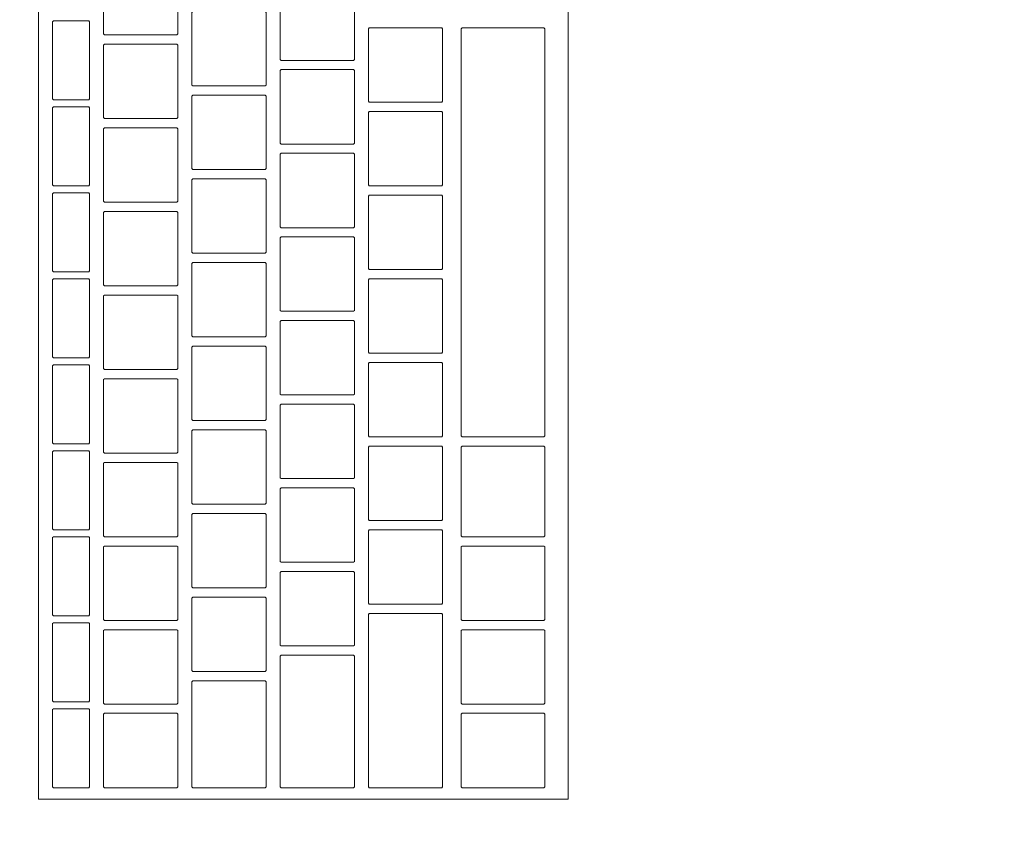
# Model space of a CAD drawing. Header units: metres. Extents: x -4 to 100, y -11 to 17.
# Tile 386 of 656: x 29.776 to 29.988, y 11.818 to 11.995. Entities that reach past the tile are written whole.
import ezdxf

# ---------------------------------------------------------------- set-up
doc = ezdxf.new("R2010")
doc.units = ezdxf.units.M
doc.header["$MEASUREMENT"] = 0
doc.linetypes.add('Wipeout_Contour', pattern=[1, 0, -1])
doc.layers.add('152 - Bemaßung_ Beschriftung.Ausbau', color=7, linetype='Continuous')
doc.layers.add('701 - Einrichtung.Möbel', color=7, linetype='Continuous')
doc.styles.add('ERSTELLTER_STIL_2', font='txt')
doc.dimstyles.new('ERSTELLTER_STIL__5', dxfattribs={"dimtxt": 0.1, "dimasz": 0.0532, "dimexe": 0.18, "dimexo": 0.0625, "dimgap": 0, "dimtad": 1, "dimtih": 1, "dimtoh": 1, "dimzin": 0, "dimdsep": 46, "dimtxsty": 'ERSTELLTER_STIL_2', "dimblk": 'ARROWHEAD_2', "dimblk1": 'ARROWHEAD_2', "dimblk2": 'ARROWHEAD_2', "dimcen": 0.09, "dimse1": 1, "dimse2": 1, "dimclrd": 7, "dimclre": 7, "dimclrt": 7, "dimazin": 0, "dimtfac": 1, "dimtdec": 4, "dimtmove": 0, "dimatfit": 3, "dimfxl": 1, "dimtolj": 1, "dimtzin": 0, "dimarcsym": 0})

# ---------------------------------------------------------------- blocks, each defined once
blk = doc.blocks.new('*D334')
at = {"layer": '152 - Bemaßung_ Beschriftung.Ausbau', "color": 7, "linetype": 'Continuous', "lineweight": 5}
for p, q in [((29.39, 15.3025), (29.39, 15.4075)), ((29.41021, 15.39), (29.36979, 15.32)), ((32.8802, 15.39), (32.83978, 15.32)), ((29.25, 15.355), (29.39, 15.355)), ((29.39, 15.355), (32.85999, 15.355))]:
    blk.add_line(p, q, dxfattribs=at)
at = {"layer": '152 - Bemaßung_ Beschriftung.Ausbau', "color": 7, "lineweight": 5, "char_height": 0.1, "attachment_point": 7, "style": 'ERSTELLTER_STIL_2'}
for s, insert in [('\\A1;{\\pql;\\fArial|b0|i0|c0|p38;3,47}', (30.91608, 15.375)), ('\\A1;{\\pql;\\fArial|b0|i0|c0|p38;14}', (32.68799, 15.375))]:
    blk.add_mtext(s, dxfattribs=dict(at, insert=insert))
blk = doc.blocks.new('ARROWHEAD_2')
at = {"color": 0, "linetype": 'Continuous', "lineweight": 0}
for p, q in [((-0.3781, -0.655), (0.3781, 0.655)), ((0, 0), (-1, 0))]:
    blk.add_line(p, q, dxfattribs=at)
blk = doc.blocks.new('*D335')
at = {"layer": '152 - Bemaßung_ Beschriftung.Ausbau', "color": 7, "linetype": 'Continuous', "lineweight": 5}
for p, q in [((32.85999, 15.3025), (32.85999, 15.4075)), ((32.8802, 15.39), (32.83978, 15.32)), ((33.0202, 15.39), (32.97978, 15.32)), ((29.39, 15.355), (32.85999, 15.355)), ((32.85999, 15.355), (32.99999, 15.355))]:
    blk.add_line(p, q, dxfattribs=at)

msp = doc.modelspace()

# ---------------------------------------------------------------- wipeouts: each hides what was drawn before it
at = {"color": 254, "linetype": 'Wipeout_Contour', "lineweight": 0, "ltscale": 195.482557}
msp.add_wipeout([(29.39, 10.68998), (31.59, 10.68998), (31.59, 11.48998), (30.19, 11.48998), (30.19, 12.68998), (29.39, 12.68998)], dxfattribs=at).dxf.layer = '701 - Einrichtung.Möbel'

# ---------------------------------------------------------------- next in the draw order: wipeouts: each hides what was drawn before it
at = {"color": 254, "linetype": 'Wipeout_Contour', "lineweight": 0, "ltscale": 128.588123}
msp.add_wipeout([(29.89391, 11.82684), (29.89391, 12.08884), (29.77991, 12.08884), (29.77991, 11.82684)], dxfattribs=at).dxf.layer = '701 - Einrichtung.Möbel'

# ---------------------------------------------------------------- next in the draw order: linework, layer by layer
at = {"layer": '701 - Einrichtung.Möbel', "color": 7, "linetype": 'Continuous', "lineweight": 5, "flags": 128}
msp.add_lwpolyline([(29.89391, 11.82684), (29.89391, 12.08884), (29.77991, 12.08884), (29.77991, 11.82684)], close=True, dxfattribs=at)

# ---------------------------------------------------------------- next in the draw order: wipeouts: each hides what was drawn before it
at = {"color": 254, "linetype": 'Wipeout_Contour', "lineweight": 0, "ltscale": 288.716774}
msp.add_wipeout([(29.80991, 11.99934), (29.80991, 12.00714), (29.80971, 12.00734), (29.79411, 12.00734), (29.79391, 12.00714), (29.79391, 11.99154), (29.79411, 11.99134), (29.80971, 11.99134), (29.80991, 11.99154)], dxfattribs=at).dxf.layer = '701 - Einrichtung.Möbel'
at = {"color": 254, "linetype": 'Wipeout_Contour', "lineweight": 0, "ltscale": 289.015445}
msp.add_wipeout([(29.84791, 11.99384), (29.84791, 12.00164), (29.84771, 12.00184), (29.83211, 12.00184), (29.83191, 12.00164), (29.83191, 11.98604), (29.83211, 11.98584), (29.84771, 11.98584), (29.84791, 11.98604)], dxfattribs=at).dxf.layer = '701 - Einrichtung.Möbel'
at = {"color": 254, "linetype": 'Wipeout_Contour', "lineweight": 0, "ltscale": 288.838352}
msp.add_wipeout([(29.82891, 11.98834), (29.82891, 11.99614), (29.82871, 11.99634), (29.81311, 11.99634), (29.81291, 11.99614), (29.81291, 11.98054), (29.81311, 11.98034), (29.82871, 11.98034), (29.82891, 11.98054)], dxfattribs=at).dxf.layer = '701 - Einrichtung.Möbel'
at = {"color": 254, "linetype": 'Wipeout_Contour', "lineweight": 0, "ltscale": 288.542525}
msp.add_wipeout([(29.79091, 11.98584), (29.79091, 11.99414), (29.79071, 11.99434), (29.78311, 11.99434), (29.78291, 11.99414), (29.78291, 11.97754), (29.78311, 11.97734), (29.79071, 11.97734), (29.79091, 11.97754)], dxfattribs=at).dxf.layer = '701 - Einrichtung.Möbel'
at = {"color": 254, "linetype": 'Wipeout_Contour', "lineweight": 0, "ltscale": 289.143831}
msp.add_wipeout([(29.86691, 11.98484), (29.86691, 11.99264), (29.86671, 11.99284), (29.85111, 11.99284), (29.85091, 11.99264), (29.85091, 11.97704), (29.85111, 11.97684), (29.86671, 11.97684), (29.86691, 11.97704)], dxfattribs=at).dxf.layer = '701 - Einrichtung.Möbel'
at = {"color": 254, "linetype": 'Wipeout_Contour', "lineweight": 0, "ltscale": 289.201826}
msp.add_wipeout([(29.88891, 11.94884), (29.88891, 11.99264), (29.88871, 11.99284), (29.87111, 11.99284), (29.87091, 11.99264), (29.87091, 11.90504), (29.87111, 11.90484), (29.88871, 11.90484), (29.88891, 11.90504)], dxfattribs=at).dxf.layer = '701 - Einrichtung.Möbel'
at = {"color": 254, "linetype": 'Wipeout_Contour', "lineweight": 0, "ltscale": 288.656217}
msp.add_wipeout([(29.80991, 11.98134), (29.80991, 11.98914), (29.80971, 11.98934), (29.79411, 11.98934), (29.79391, 11.98914), (29.79391, 11.97354), (29.79411, 11.97334), (29.80971, 11.97334), (29.80991, 11.97354)], dxfattribs=at).dxf.layer = '701 - Einrichtung.Möbel'
at = {"color": 254, "linetype": 'Wipeout_Contour', "lineweight": 0, "ltscale": 288.954978}
msp.add_wipeout([(29.84791, 11.97584), (29.84791, 11.98364), (29.84771, 11.98384), (29.83211, 11.98384), (29.83191, 11.98364), (29.83191, 11.96804), (29.83211, 11.96784), (29.84771, 11.96784), (29.84791, 11.96804)], dxfattribs=at).dxf.layer = '701 - Einrichtung.Möbel'
at = {"color": 254, "linetype": 'Wipeout_Contour', "lineweight": 0, "ltscale": 288.777876}
msp.add_wipeout([(29.82891, 11.97034), (29.82891, 11.97814), (29.82871, 11.97834), (29.81311, 11.97834), (29.81291, 11.97814), (29.81291, 11.96254), (29.81311, 11.96234), (29.82871, 11.96234), (29.82891, 11.96254)], dxfattribs=at).dxf.layer = '701 - Einrichtung.Möbel'
at = {"color": 254, "linetype": 'Wipeout_Contour', "lineweight": 0, "ltscale": 288.480319}
msp.add_wipeout([(29.79091, 11.96734), (29.79091, 11.97564), (29.79071, 11.97584), (29.78311, 11.97584), (29.78291, 11.97564), (29.78291, 11.95904), (29.78311, 11.95884), (29.79071, 11.95884), (29.79091, 11.95904)], dxfattribs=at).dxf.layer = '701 - Einrichtung.Möbel'
at = {"color": 254, "linetype": 'Wipeout_Contour', "lineweight": 0, "ltscale": 289.083436}
msp.add_wipeout([(29.86691, 11.96684), (29.86691, 11.97464), (29.86671, 11.97484), (29.85111, 11.97484), (29.85091, 11.97464), (29.85091, 11.95904), (29.85111, 11.95884), (29.86671, 11.95884), (29.86691, 11.95904)], dxfattribs=at).dxf.layer = '701 - Einrichtung.Möbel'
at = {"color": 254, "linetype": 'Wipeout_Contour', "lineweight": 0, "ltscale": 288.595738}
msp.add_wipeout([(29.80991, 11.96334), (29.80991, 11.97114), (29.80971, 11.97134), (29.79411, 11.97134), (29.79391, 11.97114), (29.79391, 11.95554), (29.79411, 11.95534), (29.80971, 11.95534), (29.80991, 11.95554)], dxfattribs=at).dxf.layer = '701 - Einrichtung.Möbel'
at = {"color": 254, "linetype": 'Wipeout_Contour', "lineweight": 0, "ltscale": 288.894589}
msp.add_wipeout([(29.84791, 11.95784), (29.84791, 11.96564), (29.84771, 11.96584), (29.83211, 11.96584), (29.83191, 11.96564), (29.83191, 11.95004), (29.83211, 11.94984), (29.84771, 11.94984), (29.84791, 11.95004)], dxfattribs=at).dxf.layer = '701 - Einrichtung.Möbel'
at = {"color": 254, "linetype": 'Wipeout_Contour', "lineweight": 0, "ltscale": 288.717478}
msp.add_wipeout([(29.82891, 11.95234), (29.82891, 11.96014), (29.82871, 11.96034), (29.81311, 11.96034), (29.81291, 11.96014), (29.81291, 11.94454), (29.81311, 11.94434), (29.82871, 11.94434), (29.82891, 11.94454)], dxfattribs=at).dxf.layer = '701 - Einrichtung.Möbel'
at = {"color": 254, "linetype": 'Wipeout_Contour', "lineweight": 0, "ltscale": 288.418196}
msp.add_wipeout([(29.79091, 11.94884), (29.79091, 11.95714), (29.79071, 11.95734), (29.78311, 11.95734), (29.78291, 11.95714), (29.78291, 11.94054), (29.78311, 11.94034), (29.79071, 11.94034), (29.79091, 11.94054)], dxfattribs=at).dxf.layer = '701 - Einrichtung.Möbel'
at = {"color": 254, "linetype": 'Wipeout_Contour', "lineweight": 0, "ltscale": 289.02312}
msp.add_wipeout([(29.86691, 11.94884), (29.86691, 11.95664), (29.86671, 11.95684), (29.85111, 11.95684), (29.85091, 11.95664), (29.85091, 11.94104), (29.85111, 11.94084), (29.86671, 11.94084), (29.86691, 11.94104)], dxfattribs=at).dxf.layer = '701 - Einrichtung.Möbel'
at = {"color": 254, "linetype": 'Wipeout_Contour', "lineweight": 0, "ltscale": 288.535337}
msp.add_wipeout([(29.80991, 11.94534), (29.80991, 11.95314), (29.80971, 11.95334), (29.79411, 11.95334), (29.79391, 11.95314), (29.79391, 11.93754), (29.79411, 11.93734), (29.80971, 11.93734), (29.80991, 11.93754)], dxfattribs=at).dxf.layer = '701 - Einrichtung.Möbel'
at = {"color": 254, "linetype": 'Wipeout_Contour', "lineweight": 0, "ltscale": 288.834279}
msp.add_wipeout([(29.84791, 11.93984), (29.84791, 11.94764), (29.84771, 11.94784), (29.83211, 11.94784), (29.83191, 11.94764), (29.83191, 11.93204), (29.83211, 11.93184), (29.84771, 11.93184), (29.84791, 11.93204)], dxfattribs=at).dxf.layer = '701 - Einrichtung.Möbel'
at = {"color": 254, "linetype": 'Wipeout_Contour', "lineweight": 0, "ltscale": 288.657158}
msp.add_wipeout([(29.82891, 11.93434), (29.82891, 11.94214), (29.82871, 11.94234), (29.81311, 11.94234), (29.81291, 11.94214), (29.81291, 11.92654), (29.81311, 11.92634), (29.82871, 11.92634), (29.82891, 11.92654)], dxfattribs=at).dxf.layer = '701 - Einrichtung.Möbel'
at = {"color": 254, "linetype": 'Wipeout_Contour', "lineweight": 0, "ltscale": 288.356156}
msp.add_wipeout([(29.79091, 11.93034), (29.79091, 11.93864), (29.79071, 11.93884), (29.78311, 11.93884), (29.78291, 11.93864), (29.78291, 11.92204), (29.78311, 11.92184), (29.79071, 11.92184), (29.79091, 11.92204)], dxfattribs=at).dxf.layer = '701 - Einrichtung.Möbel'
at = {"color": 254, "linetype": 'Wipeout_Contour', "lineweight": 0, "ltscale": 288.962882}
msp.add_wipeout([(29.86691, 11.93084), (29.86691, 11.93864), (29.86671, 11.93884), (29.85111, 11.93884), (29.85091, 11.93864), (29.85091, 11.92304), (29.85111, 11.92284), (29.86671, 11.92284), (29.86691, 11.92304)], dxfattribs=at).dxf.layer = '701 - Einrichtung.Möbel'
at = {"color": 254, "linetype": 'Wipeout_Contour', "lineweight": 0, "ltscale": 288.475015}
msp.add_wipeout([(29.80991, 11.92734), (29.80991, 11.93514), (29.80971, 11.93534), (29.79411, 11.93534), (29.79391, 11.93514), (29.79391, 11.91954), (29.79411, 11.91934), (29.80971, 11.91934), (29.80991, 11.91954)], dxfattribs=at).dxf.layer = '701 - Einrichtung.Möbel'
at = {"color": 254, "linetype": 'Wipeout_Contour', "lineweight": 0, "ltscale": 288.774047}
msp.add_wipeout([(29.84791, 11.92184), (29.84791, 11.92964), (29.84771, 11.92984), (29.83211, 11.92984), (29.83191, 11.92964), (29.83191, 11.91404), (29.83211, 11.91384), (29.84771, 11.91384), (29.84791, 11.91404)], dxfattribs=at).dxf.layer = '701 - Einrichtung.Möbel'
at = {"color": 254, "linetype": 'Wipeout_Contour', "lineweight": 0, "ltscale": 288.596917}
msp.add_wipeout([(29.82891, 11.91634), (29.82891, 11.92414), (29.82871, 11.92434), (29.81311, 11.92434), (29.81291, 11.92414), (29.81291, 11.90854), (29.81311, 11.90834), (29.82871, 11.90834), (29.82891, 11.90854)], dxfattribs=at).dxf.layer = '701 - Einrichtung.Möbel'
at = {"color": 254, "linetype": 'Wipeout_Contour', "lineweight": 0, "ltscale": 288.902722}
msp.add_wipeout([(29.86691, 11.91284), (29.86691, 11.92064), (29.86671, 11.92084), (29.85111, 11.92084), (29.85091, 11.92064), (29.85091, 11.90504), (29.85111, 11.90484), (29.86671, 11.90484), (29.86691, 11.90504)], dxfattribs=at).dxf.layer = '701 - Einrichtung.Möbel'
at = {"color": 254, "linetype": 'Wipeout_Contour', "lineweight": 0, "ltscale": 288.294199}
msp.add_wipeout([(29.79091, 11.91184), (29.79091, 11.92014), (29.79071, 11.92034), (29.78311, 11.92034), (29.78291, 11.92014), (29.78291, 11.90354), (29.78311, 11.90334), (29.79071, 11.90334), (29.79091, 11.90354)], dxfattribs=at).dxf.layer = '701 - Einrichtung.Möbel'
at = {"color": 254, "linetype": 'Wipeout_Contour', "lineweight": 0, "ltscale": 288.414771}
msp.add_wipeout([(29.80991, 11.90934), (29.80991, 11.91714), (29.80971, 11.91734), (29.79411, 11.91734), (29.79391, 11.91714), (29.79391, 11.90154), (29.79411, 11.90134), (29.80971, 11.90134), (29.80991, 11.90154)], dxfattribs=at).dxf.layer = '701 - Einrichtung.Möbel'
at = {"color": 254, "linetype": 'Wipeout_Contour', "lineweight": 0, "ltscale": 288.713893}
msp.add_wipeout([(29.84791, 11.90384), (29.84791, 11.91164), (29.84771, 11.91184), (29.83211, 11.91184), (29.83191, 11.91164), (29.83191, 11.89604), (29.83211, 11.89584), (29.84771, 11.89584), (29.84791, 11.89604)], dxfattribs=at).dxf.layer = '701 - Einrichtung.Möbel'
at = {"color": 254, "linetype": 'Wipeout_Contour', "lineweight": 0, "ltscale": 288.536754}
msp.add_wipeout([(29.82891, 11.89834), (29.82891, 11.90614), (29.82871, 11.90634), (29.81311, 11.90634), (29.81291, 11.90614), (29.81291, 11.89054), (29.81311, 11.89034), (29.82871, 11.89034), (29.82891, 11.89054)], dxfattribs=at).dxf.layer = '701 - Einrichtung.Möbel'
at = {"color": 254, "linetype": 'Wipeout_Contour', "lineweight": 0, "ltscale": 288.232325}
msp.add_wipeout([(29.79091, 11.89334), (29.79091, 11.90164), (29.79071, 11.90184), (29.78311, 11.90184), (29.78291, 11.90164), (29.78291, 11.88504), (29.78311, 11.88484), (29.79071, 11.88484), (29.79091, 11.88504)], dxfattribs=at).dxf.layer = '701 - Einrichtung.Möbel'
at = {"color": 254, "linetype": 'Wipeout_Contour', "lineweight": 0, "ltscale": 288.84264}
msp.add_wipeout([(29.86691, 11.89484), (29.86691, 11.90264), (29.86671, 11.90284), (29.85111, 11.90284), (29.85091, 11.90264), (29.85091, 11.88704), (29.85111, 11.88684), (29.86671, 11.88684), (29.86691, 11.88704)], dxfattribs=at).dxf.layer = '701 - Einrichtung.Möbel'
at = {"color": 254, "linetype": 'Wipeout_Contour', "lineweight": 0, "ltscale": 289.013443}
msp.add_wipeout([(29.88891, 11.89309), (29.88891, 11.90264), (29.88871, 11.90284), (29.87111, 11.90284), (29.87091, 11.90264), (29.87091, 11.88354), (29.87111, 11.88334), (29.88871, 11.88334), (29.88891, 11.88354)], dxfattribs=at).dxf.layer = '701 - Einrichtung.Möbel'
at = {"color": 254, "linetype": 'Wipeout_Contour', "lineweight": 0, "ltscale": 288.354605}
msp.add_wipeout([(29.80991, 11.89134), (29.80991, 11.89914), (29.80971, 11.89934), (29.79411, 11.89934), (29.79391, 11.89914), (29.79391, 11.88354), (29.79411, 11.88334), (29.80971, 11.88334), (29.80991, 11.88354)], dxfattribs=at).dxf.layer = '701 - Einrichtung.Möbel'
at = {"color": 254, "linetype": 'Wipeout_Contour', "lineweight": 0, "ltscale": 288.653818}
msp.add_wipeout([(29.84791, 11.88584), (29.84791, 11.89364), (29.84771, 11.89384), (29.83211, 11.89384), (29.83191, 11.89364), (29.83191, 11.87804), (29.83211, 11.87784), (29.84771, 11.87784), (29.84791, 11.87804)], dxfattribs=at).dxf.layer = '701 - Einrichtung.Möbel'
at = {"color": 254, "linetype": 'Wipeout_Contour', "lineweight": 0, "ltscale": 288.47667}
msp.add_wipeout([(29.82891, 11.88034), (29.82891, 11.88814), (29.82871, 11.88834), (29.81311, 11.88834), (29.81291, 11.88814), (29.81291, 11.87254), (29.81311, 11.87234), (29.82871, 11.87234), (29.82891, 11.87254)], dxfattribs=at).dxf.layer = '701 - Einrichtung.Möbel'
at = {"color": 254, "linetype": 'Wipeout_Contour', "lineweight": 0, "ltscale": 288.782637}
msp.add_wipeout([(29.86691, 11.87684), (29.86691, 11.88464), (29.86671, 11.88484), (29.85111, 11.88484), (29.85091, 11.88464), (29.85091, 11.86904), (29.85111, 11.86884), (29.86671, 11.86884), (29.86691, 11.86904)], dxfattribs=at).dxf.layer = '701 - Einrichtung.Möbel'
at = {"color": 254, "linetype": 'Wipeout_Contour', "lineweight": 0, "ltscale": 288.170533}
msp.add_wipeout([(29.79091, 11.87484), (29.79091, 11.88314), (29.79071, 11.88334), (29.78311, 11.88334), (29.78291, 11.88314), (29.78291, 11.86654), (29.78311, 11.86634), (29.79071, 11.86634), (29.79091, 11.86654)], dxfattribs=at).dxf.layer = '701 - Einrichtung.Möbel'
at = {"color": 254, "linetype": 'Wipeout_Contour', "lineweight": 0, "ltscale": 288.294518}
msp.add_wipeout([(29.80991, 11.87334), (29.80991, 11.88114), (29.80971, 11.88134), (29.79411, 11.88134), (29.79391, 11.88114), (29.79391, 11.86554), (29.79411, 11.86534), (29.80971, 11.86534), (29.80991, 11.86554)], dxfattribs=at).dxf.layer = '701 - Einrichtung.Möbel'
at = {"color": 254, "linetype": 'Wipeout_Contour', "lineweight": 0, "ltscale": 288.947458}
msp.add_wipeout([(29.88891, 11.87334), (29.88891, 11.88114), (29.88871, 11.88134), (29.87111, 11.88134), (29.87091, 11.88114), (29.87091, 11.86554), (29.87111, 11.86534), (29.88871, 11.86534), (29.88891, 11.86554)], dxfattribs=at).dxf.layer = '701 - Einrichtung.Möbel'
at = {"color": 254, "linetype": 'Wipeout_Contour', "lineweight": 0, "ltscale": 288.593821}
msp.add_wipeout([(29.84791, 11.86784), (29.84791, 11.87564), (29.84771, 11.87584), (29.83211, 11.87584), (29.83191, 11.87564), (29.83191, 11.86004), (29.83211, 11.85984), (29.84771, 11.85984), (29.84791, 11.86004)], dxfattribs=at).dxf.layer = '701 - Einrichtung.Möbel'
at = {"color": 254, "linetype": 'Wipeout_Contour', "lineweight": 0, "ltscale": 288.416663}
msp.add_wipeout([(29.82891, 11.86234), (29.82891, 11.87014), (29.82871, 11.87034), (29.81311, 11.87034), (29.81291, 11.87014), (29.81291, 11.85454), (29.81311, 11.85434), (29.82871, 11.85434), (29.82891, 11.85454)], dxfattribs=at).dxf.layer = '701 - Einrichtung.Möbel'
at = {"color": 254, "linetype": 'Wipeout_Contour', "lineweight": 0, "ltscale": 288.687864}
msp.add_wipeout([(29.86691, 11.84809), (29.86691, 11.86664), (29.86671, 11.86684), (29.85111, 11.86684), (29.85091, 11.86664), (29.85091, 11.82954), (29.85111, 11.82934), (29.86671, 11.82934), (29.86691, 11.82954)], dxfattribs=at).dxf.layer = '701 - Einrichtung.Möbel'
at = {"color": 254, "linetype": 'Wipeout_Contour', "lineweight": 0, "ltscale": 288.108824}
msp.add_wipeout([(29.79091, 11.85634), (29.79091, 11.86464), (29.79071, 11.86484), (29.78311, 11.86484), (29.78291, 11.86464), (29.78291, 11.84804), (29.78311, 11.84784), (29.79071, 11.84784), (29.79091, 11.84804)], dxfattribs=at).dxf.layer = '701 - Einrichtung.Möbel'
at = {"color": 254, "linetype": 'Wipeout_Contour', "lineweight": 0, "ltscale": 288.23451}
msp.add_wipeout([(29.80991, 11.85534), (29.80991, 11.86314), (29.80971, 11.86334), (29.79411, 11.86334), (29.79391, 11.86314), (29.79391, 11.84754), (29.79411, 11.84734), (29.80971, 11.84734), (29.80991, 11.84754)], dxfattribs=at).dxf.layer = '701 - Einrichtung.Möbel'
at = {"color": 254, "linetype": 'Wipeout_Contour', "lineweight": 0, "ltscale": 288.887585}
msp.add_wipeout([(29.88891, 11.85534), (29.88891, 11.86314), (29.88871, 11.86334), (29.87111, 11.86334), (29.87091, 11.86314), (29.87091, 11.84754), (29.87111, 11.84734), (29.88871, 11.84734), (29.88891, 11.84754)], dxfattribs=at).dxf.layer = '701 - Einrichtung.Möbel'
at = {"color": 254, "linetype": 'Wipeout_Contour', "lineweight": 0, "ltscale": 288.513707}
msp.add_wipeout([(29.84791, 11.84359), (29.84791, 11.85764), (29.84771, 11.85784), (29.83211, 11.85784), (29.83191, 11.85764), (29.83191, 11.82954), (29.83211, 11.82934), (29.84771, 11.82934), (29.84791, 11.82954)], dxfattribs=at).dxf.layer = '701 - Einrichtung.Möbel'
at = {"color": 254, "linetype": 'Wipeout_Contour', "lineweight": 0, "ltscale": 288.345461}
msp.add_wipeout([(29.82891, 11.84084), (29.82891, 11.85214), (29.82871, 11.85234), (29.81311, 11.85234), (29.81291, 11.85214), (29.81291, 11.82954), (29.81311, 11.82934), (29.82871, 11.82934), (29.82891, 11.82954)], dxfattribs=at).dxf.layer = '701 - Einrichtung.Möbel'
at = {"color": 254, "linetype": 'Wipeout_Contour', "lineweight": 0, "ltscale": 288.047199}
msp.add_wipeout([(29.79091, 11.83784), (29.79091, 11.84614), (29.79071, 11.84634), (29.78311, 11.84634), (29.78291, 11.84614), (29.78291, 11.82954), (29.78311, 11.82934), (29.79071, 11.82934), (29.79091, 11.82954)], dxfattribs=at).dxf.layer = '701 - Einrichtung.Möbel'
at = {"color": 254, "linetype": 'Wipeout_Contour', "lineweight": 0, "ltscale": 288.17458}
msp.add_wipeout([(29.80991, 11.83734), (29.80991, 11.84514), (29.80971, 11.84534), (29.79411, 11.84534), (29.79391, 11.84514), (29.79391, 11.82954), (29.79411, 11.82934), (29.80971, 11.82934), (29.80991, 11.82954)], dxfattribs=at).dxf.layer = '701 - Einrichtung.Möbel'
at = {"color": 254, "linetype": 'Wipeout_Contour', "lineweight": 0, "ltscale": 288.82779}
msp.add_wipeout([(29.88891, 11.83734), (29.88891, 11.84514), (29.88871, 11.84534), (29.87111, 11.84534), (29.87091, 11.84514), (29.87091, 11.82954), (29.87111, 11.82934), (29.88871, 11.82934), (29.88891, 11.82954)], dxfattribs=at).dxf.layer = '701 - Einrichtung.Möbel'

# ---------------------------------------------------------------- next in the draw order: linework, layer by layer
at = {"layer": '701 - Einrichtung.Möbel', "color": 7, "linetype": 'Continuous', "lineweight": 5, "flags": 128}
for points in [[(29.80991, 11.99934), (29.80991, 12.00714), (29.80971, 12.00734), (29.79411, 12.00734), (29.79391, 12.00714), (29.79391, 11.99154), (29.79411, 11.99134), (29.80971, 11.99134), (29.80991, 11.99154)], [(29.84791, 11.99384), (29.84791, 12.00164), (29.84771, 12.00184), (29.83211, 12.00184), (29.83191, 12.00164), (29.83191, 11.98604), (29.83211, 11.98584), (29.84771, 11.98584), (29.84791, 11.98604)], [(29.82891, 11.98834), (29.82891, 11.99614), (29.82871, 11.99634), (29.81311, 11.99634), (29.81291, 11.99614), (29.81291, 11.98054), (29.81311, 11.98034), (29.82871, 11.98034), (29.82891, 11.98054)], [(29.79091, 11.98584), (29.79091, 11.99414), (29.79071, 11.99434), (29.78311, 11.99434), (29.78291, 11.99414), (29.78291, 11.97754), (29.78311, 11.97734), (29.79071, 11.97734), (29.79091, 11.97754)], [(29.86691, 11.98484), (29.86691, 11.99264), (29.86671, 11.99284), (29.85111, 11.99284), (29.85091, 11.99264), (29.85091, 11.97704), (29.85111, 11.97684), (29.86671, 11.97684), (29.86691, 11.97704)], [(29.88891, 11.94884), (29.88891, 11.99264), (29.88871, 11.99284), (29.87111, 11.99284), (29.87091, 11.99264), (29.87091, 11.90504), (29.87111, 11.90484), (29.88871, 11.90484), (29.88891, 11.90504)], [(29.80991, 11.98134), (29.80991, 11.98914), (29.80971, 11.98934), (29.79411, 11.98934), (29.79391, 11.98914), (29.79391, 11.97354), (29.79411, 11.97334), (29.80971, 11.97334), (29.80991, 11.97354)], [(29.84791, 11.97584), (29.84791, 11.98364), (29.84771, 11.98384), (29.83211, 11.98384), (29.83191, 11.98364), (29.83191, 11.96804), (29.83211, 11.96784), (29.84771, 11.96784), (29.84791, 11.96804)], [(29.82891, 11.97034), (29.82891, 11.97814), (29.82871, 11.97834), (29.81311, 11.97834), (29.81291, 11.97814), (29.81291, 11.96254), (29.81311, 11.96234), (29.82871, 11.96234), (29.82891, 11.96254)], [(29.79091, 11.96734), (29.79091, 11.97564), (29.79071, 11.97584), (29.78311, 11.97584), (29.78291, 11.97564), (29.78291, 11.95904), (29.78311, 11.95884), (29.79071, 11.95884), (29.79091, 11.95904)], [(29.86691, 11.96684), (29.86691, 11.97464), (29.86671, 11.97484), (29.85111, 11.97484), (29.85091, 11.97464), (29.85091, 11.95904), (29.85111, 11.95884), (29.86671, 11.95884), (29.86691, 11.95904)], [(29.80991, 11.96334), (29.80991, 11.97114), (29.80971, 11.97134), (29.79411, 11.97134), (29.79391, 11.97114), (29.79391, 11.95554), (29.79411, 11.95534), (29.80971, 11.95534), (29.80991, 11.95554)], [(29.84791, 11.95784), (29.84791, 11.96564), (29.84771, 11.96584), (29.83211, 11.96584), (29.83191, 11.96564), (29.83191, 11.95004), (29.83211, 11.94984), (29.84771, 11.94984), (29.84791, 11.95004)], [(29.82891, 11.95234), (29.82891, 11.96014), (29.82871, 11.96034), (29.81311, 11.96034), (29.81291, 11.96014), (29.81291, 11.94454), (29.81311, 11.94434), (29.82871, 11.94434), (29.82891, 11.94454)], [(29.79091, 11.94884), (29.79091, 11.95714), (29.79071, 11.95734), (29.78311, 11.95734), (29.78291, 11.95714), (29.78291, 11.94054), (29.78311, 11.94034), (29.79071, 11.94034), (29.79091, 11.94054)], [(29.86691, 11.94884), (29.86691, 11.95664), (29.86671, 11.95684), (29.85111, 11.95684), (29.85091, 11.95664), (29.85091, 11.94104), (29.85111, 11.94084), (29.86671, 11.94084), (29.86691, 11.94104)], [(29.80991, 11.94534), (29.80991, 11.95314), (29.80971, 11.95334), (29.79411, 11.95334), (29.79391, 11.95314), (29.79391, 11.93754), (29.79411, 11.93734), (29.80971, 11.93734), (29.80991, 11.93754)], [(29.84791, 11.93984), (29.84791, 11.94764), (29.84771, 11.94784), (29.83211, 11.94784), (29.83191, 11.94764), (29.83191, 11.93204), (29.83211, 11.93184), (29.84771, 11.93184), (29.84791, 11.93204)], [(29.82891, 11.93434), (29.82891, 11.94214), (29.82871, 11.94234), (29.81311, 11.94234), (29.81291, 11.94214), (29.81291, 11.92654), (29.81311, 11.92634), (29.82871, 11.92634), (29.82891, 11.92654)], [(29.79091, 11.93034), (29.79091, 11.93864), (29.79071, 11.93884), (29.78311, 11.93884), (29.78291, 11.93864), (29.78291, 11.92204), (29.78311, 11.92184), (29.79071, 11.92184), (29.79091, 11.92204)], [(29.86691, 11.93084), (29.86691, 11.93864), (29.86671, 11.93884), (29.85111, 11.93884), (29.85091, 11.93864), (29.85091, 11.92304), (29.85111, 11.92284), (29.86671, 11.92284), (29.86691, 11.92304)], [(29.80991, 11.92734), (29.80991, 11.93514), (29.80971, 11.93534), (29.79411, 11.93534), (29.79391, 11.93514), (29.79391, 11.91954), (29.79411, 11.91934), (29.80971, 11.91934), (29.80991, 11.91954)], [(29.84791, 11.92184), (29.84791, 11.92964), (29.84771, 11.92984), (29.83211, 11.92984), (29.83191, 11.92964), (29.83191, 11.91404), (29.83211, 11.91384), (29.84771, 11.91384), (29.84791, 11.91404)], [(29.82891, 11.91634), (29.82891, 11.92414), (29.82871, 11.92434), (29.81311, 11.92434), (29.81291, 11.92414), (29.81291, 11.90854), (29.81311, 11.90834), (29.82871, 11.90834), (29.82891, 11.90854)], [(29.86691, 11.91284), (29.86691, 11.92064), (29.86671, 11.92084), (29.85111, 11.92084), (29.85091, 11.92064), (29.85091, 11.90504), (29.85111, 11.90484), (29.86671, 11.90484), (29.86691, 11.90504)], [(29.79091, 11.91184), (29.79091, 11.92014), (29.79071, 11.92034), (29.78311, 11.92034), (29.78291, 11.92014), (29.78291, 11.90354), (29.78311, 11.90334), (29.79071, 11.90334), (29.79091, 11.90354)], [(29.80991, 11.90934), (29.80991, 11.91714), (29.80971, 11.91734), (29.79411, 11.91734), (29.79391, 11.91714), (29.79391, 11.90154), (29.79411, 11.90134), (29.80971, 11.90134), (29.80991, 11.90154)], [(29.84791, 11.90384), (29.84791, 11.91164), (29.84771, 11.91184), (29.83211, 11.91184), (29.83191, 11.91164), (29.83191, 11.89604), (29.83211, 11.89584), (29.84771, 11.89584), (29.84791, 11.89604)], [(29.82891, 11.89834), (29.82891, 11.90614), (29.82871, 11.90634), (29.81311, 11.90634), (29.81291, 11.90614), (29.81291, 11.89054), (29.81311, 11.89034), (29.82871, 11.89034), (29.82891, 11.89054)], [(29.79091, 11.89334), (29.79091, 11.90164), (29.79071, 11.90184), (29.78311, 11.90184), (29.78291, 11.90164), (29.78291, 11.88504), (29.78311, 11.88484), (29.79071, 11.88484), (29.79091, 11.88504)], [(29.86691, 11.89484), (29.86691, 11.90264), (29.86671, 11.90284), (29.85111, 11.90284), (29.85091, 11.90264), (29.85091, 11.88704), (29.85111, 11.88684), (29.86671, 11.88684), (29.86691, 11.88704)], [(29.88891, 11.89309), (29.88891, 11.90264), (29.88871, 11.90284), (29.87111, 11.90284), (29.87091, 11.90264), (29.87091, 11.88354), (29.87111, 11.88334), (29.88871, 11.88334), (29.88891, 11.88354)], [(29.80991, 11.89134), (29.80991, 11.89914), (29.80971, 11.89934), (29.79411, 11.89934), (29.79391, 11.89914), (29.79391, 11.88354), (29.79411, 11.88334), (29.80971, 11.88334), (29.80991, 11.88354)], [(29.84791, 11.88584), (29.84791, 11.89364), (29.84771, 11.89384), (29.83211, 11.89384), (29.83191, 11.89364), (29.83191, 11.87804), (29.83211, 11.87784), (29.84771, 11.87784), (29.84791, 11.87804)], [(29.82891, 11.88034), (29.82891, 11.88814), (29.82871, 11.88834), (29.81311, 11.88834), (29.81291, 11.88814), (29.81291, 11.87254), (29.81311, 11.87234), (29.82871, 11.87234), (29.82891, 11.87254)], [(29.86691, 11.87684), (29.86691, 11.88464), (29.86671, 11.88484), (29.85111, 11.88484), (29.85091, 11.88464), (29.85091, 11.86904), (29.85111, 11.86884), (29.86671, 11.86884), (29.86691, 11.86904)], [(29.79091, 11.87484), (29.79091, 11.88314), (29.79071, 11.88334), (29.78311, 11.88334), (29.78291, 11.88314), (29.78291, 11.86654), (29.78311, 11.86634), (29.79071, 11.86634), (29.79091, 11.86654)], [(29.80991, 11.87334), (29.80991, 11.88114), (29.80971, 11.88134), (29.79411, 11.88134), (29.79391, 11.88114), (29.79391, 11.86554), (29.79411, 11.86534), (29.80971, 11.86534), (29.80991, 11.86554)], [(29.88891, 11.87334), (29.88891, 11.88114), (29.88871, 11.88134), (29.87111, 11.88134), (29.87091, 11.88114), (29.87091, 11.86554), (29.87111, 11.86534), (29.88871, 11.86534), (29.88891, 11.86554)], [(29.84791, 11.86784), (29.84791, 11.87564), (29.84771, 11.87584), (29.83211, 11.87584), (29.83191, 11.87564), (29.83191, 11.86004), (29.83211, 11.85984), (29.84771, 11.85984), (29.84791, 11.86004)], [(29.82891, 11.86234), (29.82891, 11.87014), (29.82871, 11.87034), (29.81311, 11.87034), (29.81291, 11.87014), (29.81291, 11.85454), (29.81311, 11.85434), (29.82871, 11.85434), (29.82891, 11.85454)], [(29.86691, 11.84809), (29.86691, 11.86664), (29.86671, 11.86684), (29.85111, 11.86684), (29.85091, 11.86664), (29.85091, 11.82954), (29.85111, 11.82934), (29.86671, 11.82934), (29.86691, 11.82954)], [(29.79091, 11.85634), (29.79091, 11.86464), (29.79071, 11.86484), (29.78311, 11.86484), (29.78291, 11.86464), (29.78291, 11.84804), (29.78311, 11.84784), (29.79071, 11.84784), (29.79091, 11.84804)], [(29.80991, 11.85534), (29.80991, 11.86314), (29.80971, 11.86334), (29.79411, 11.86334), (29.79391, 11.86314), (29.79391, 11.84754), (29.79411, 11.84734), (29.80971, 11.84734), (29.80991, 11.84754)], [(29.88891, 11.85534), (29.88891, 11.86314), (29.88871, 11.86334), (29.87111, 11.86334), (29.87091, 11.86314), (29.87091, 11.84754), (29.87111, 11.84734), (29.88871, 11.84734), (29.88891, 11.84754)], [(29.84791, 11.84359), (29.84791, 11.85764), (29.84771, 11.85784), (29.83211, 11.85784), (29.83191, 11.85764), (29.83191, 11.82954), (29.83211, 11.82934), (29.84771, 11.82934), (29.84791, 11.82954)], [(29.82891, 11.84084), (29.82891, 11.85214), (29.82871, 11.85234), (29.81311, 11.85234), (29.81291, 11.85214), (29.81291, 11.82954), (29.81311, 11.82934), (29.82871, 11.82934), (29.82891, 11.82954)], [(29.79091, 11.83784), (29.79091, 11.84614), (29.79071, 11.84634), (29.78311, 11.84634), (29.78291, 11.84614), (29.78291, 11.82954), (29.78311, 11.82934), (29.79071, 11.82934), (29.79091, 11.82954)], [(29.80991, 11.83734), (29.80991, 11.84514), (29.80971, 11.84534), (29.79411, 11.84534), (29.79391, 11.84514), (29.79391, 11.82954), (29.79411, 11.82934), (29.80971, 11.82934), (29.80991, 11.82954)], [(29.88891, 11.83734), (29.88891, 11.84514), (29.88871, 11.84534), (29.87111, 11.84534), (29.87091, 11.84514), (29.87091, 11.82954), (29.87111, 11.82934), (29.88871, 11.82934), (29.88891, 11.82954)]]:
    msp.add_lwpolyline(points, close=True, dxfattribs=at)

# ---------------------------------------------------------------- next in the draw order: dimensions: what is measured, and where the dimension line sits
at = {"layer": '152 - Bemaßung_ Beschriftung.Ausbau', "color": 7, "linetype": 'Continuous', "lineweight": 5}
for base, p1, p2, picture, middle in [((32.85999, 15.355), (29.39, 10.62499), (32.85999, 10.60494), '*D334', (31.04596, 15.425)), ((32.99999, 15.355), (32.85999, 10.60494), (32.99999, 10.60494), '*D335', (32.76422, 15.425))]:
    dim = msp.add_linear_dim(base=base, p1=p1, p2=p2, angle=0, dimstyle='ERSTELLTER_STIL__5', dxfattribs=at)
    dim.commit()
    dim.dimension.update_dxf_attribs({"geometry": picture, "text_midpoint": middle, "dimtype": 160})

doc.saveas('drawing.dxf')
